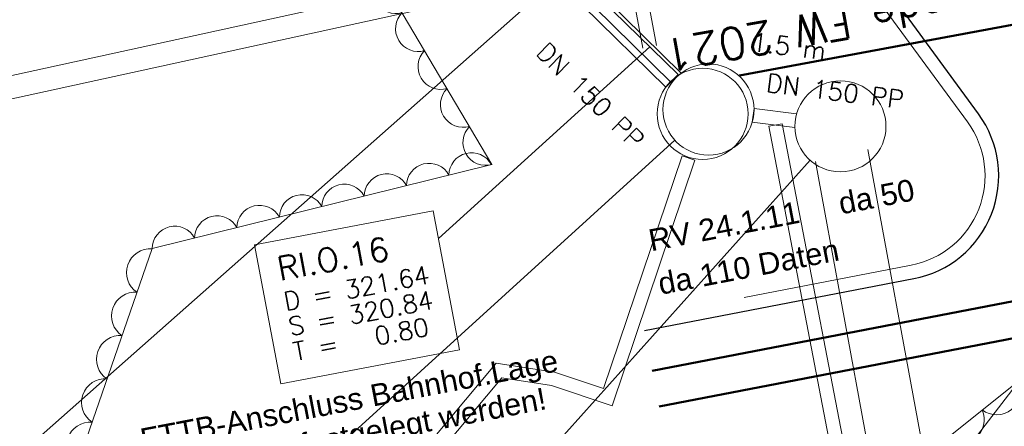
# Model space of a CAD drawing. Header units: metres. Extents: x -502 to 161, y -108 to 174.
# Tile 561 of 656: x -35.51 to -24.7, y -17.04 to -12.58. Entities that reach past the tile are written whole.
import ezdxf

# ---------------------------------------------------------------- set-up
doc = ezdxf.new("R2010")
doc.units = ezdxf.units.M
doc.header["$LTSCALE"] = 0.1
doc.linetypes.add('237', pattern=[93, 75, -18])
doc.linetypes.add('239', pattern=[93, 75, -18])
doc.layers.add('BRI32-005.03-5f06-Koordinierung Schemaplan 4 BA ZOB Teilbereich 2 Ost - Bahnhofsallee 2023-01-21', color=7, linetype='Continuous')
doc.styles.add('Arial', font='arial.ttf')
doc.styles.add('Txt', font='txt_____.ttf')

# ---------------------------------------------------------------- blocks, each defined once
blk = doc.blocks.new('ALG_00201')
at = {"color": 6, "linetype": 'Continuous', "lineweight": 20, "true_color": 0xff00ff, "transparency": 33554687, "flags": 128}
blk.add_lwpolyline([(-0.998, -0.003, -0.3419), (0.002, 0.772, -0.3419), (1.002, -0.003)], format="xyb", dxfattribs=at)

msp = doc.modelspace()

# ---------------------------------------------------------------- linework, layer by layer
at = {"layer": 'BRI32-005.03-5f06-Koordinierung Schemaplan 4 BA ZOB Teilbereich 2 Ost - Bahnhofsallee 2023-01-21', "color": 7, "linetype": 'Continuous', "lineweight": 20, "transparency": 33554687}
for p, q in [((-20.541, -11.355), (-31.744, -25.896)), ((-53.536, -17.107), (-30.11, -11.988)), ((-53.483, -17.351), (-30.06, -12.233)), ((-29.192, -12.286), (-28.281, -13.178)), ((-29.876, -12.365), (-35.863, -17.657)), ((-29.327, -12.424), (-28.416, -13.316)), ((-28.317, -13.898), (-35.416, -20.352)), ((-26.198, -14.002), (-23.428, -28.998)), ((-26.832, -14.118), (-34.887, -23.101)), ((-26.773, -14.133), (-24.008, -29.105))]:
    msp.add_line(p, q, dxfattribs=at)
at = {"layer": 'BRI32-005.03-5f06-Koordinierung Schemaplan 4 BA ZOB Teilbereich 2 Ost - Bahnhofsallee 2023-01-21', "color": 1, "linetype": 'Continuous', "lineweight": 20, "true_color": 0xff0000, "transparency": 33554687}
msp.add_line((-28.593, -12.873), (-30.912, -14.979), dxfattribs=at)
at = {"layer": 'BRI32-005.03-5f06-Koordinierung Schemaplan 4 BA ZOB Teilbereich 2 Ost - Bahnhofsallee 2023-01-21', "color": 7, "linetype": 'Continuous', "lineweight": 9, "transparency": 33554687}
for p, q in [((-28.281, -13.178), (-28.416, -13.316)), ((-27.286, -13.745), (-27.139, -13.717)), ((-28.238, -14.071), (-28.096, -14.119))]:
    msp.add_line(p, q, dxfattribs=at)
at = {"layer": 'BRI32-005.03-5f06-Koordinierung Schemaplan 4 BA ZOB Teilbereich 2 Ost - Bahnhofsallee 2023-01-21', "color": 6, "linetype": 'Continuous', "lineweight": 9, "true_color": 0xff00ff, "transparency": 33554687, "flags": 128}
msp.add_lwpolyline([(-30.99, -4.815), (-24.634, -10.653), (-23.754, -15.909), (-26.925, -18.45), (-33.761, -19.744), (-34.88, -17.471), (-34.057, -15.088), (-30.325, -14.164), (-34.278, -7.489), (-34.225, -5.351), (-30.99, -4.815)], dxfattribs=at)
at = {"layer": 'BRI32-005.03-5f06-Koordinierung Schemaplan 4 BA ZOB Teilbereich 2 Ost - Bahnhofsallee 2023-01-21', "color": 1, "linetype": '237', "lineweight": 20, "true_color": 0xff0000, "transparency": 33554687, "flags": 128}
msp.add_lwpolyline([(-34.773, -6.462, -0.414212), (-34.19, -6.863), (-34.156, -7.047, 0.297058), (-33.404, -7.839), (-28.905, -8.907, -0.178357), (-28.329, -9.289), (-25.103, -13.698, -0.550276), (-25.721, -15.27), (-28.678, -15.84)], format="xyb", dxfattribs=at)
at = {"layer": 'BRI32-005.03-5f06-Koordinierung Schemaplan 4 BA ZOB Teilbereich 2 Ost - Bahnhofsallee 2023-01-21', "color": 7, "linetype": 'Continuous', "lineweight": 30, "transparency": 33554687, "flags": 128}
msp.add_lwpolyline([(-28.649, -15.987), (-25.693, -15.418, 0.550276), (-24.982, -13.609), (-28.208, -9.201, 0.178357), (-28.87, -8.761), (-31.732, -8.081), (-31.732, -8.081, -0.297049), (-32.484, -7.29), (-32.484, -7.29)], format="xyb", dxfattribs=at)
at = {"layer": 'BRI32-005.03-5f06-Koordinierung Schemaplan 4 BA ZOB Teilbereich 2 Ost - Bahnhofsallee 2023-01-21', "color": 1, "linetype": 'Continuous', "lineweight": 13, "true_color": 0xff0000, "transparency": 33554687, "flags": 128}
for points in [[(-28.519, -12.859), (-29.187, -9.281), (-29.335, -9.309), (-28.667, -12.887)], [(-27.139, -13.717), (-26.286, -18.145), (-25.714, -18.445)], [(-27.286, -13.745), (-26.419, -18.244), (-25.784, -18.578)]]:
    msp.add_lwpolyline(points, dxfattribs=at)
at = {"layer": 'BRI32-005.03-5f06-Koordinierung Schemaplan 4 BA ZOB Teilbereich 2 Ost - Bahnhofsallee 2023-01-21', "color": 7, "linetype": '239', "lineweight": 13, "transparency": 33554687, "flags": 128}
for points in [[(-28.247, -13.162), (-29.096, -12.327), (-29.201, -12.434), (-28.352, -13.269)], [(-26.979, -13.609), (-27.447, -13.55), (-27.466, -13.699), (-26.998, -13.758)]]:
    msp.add_lwpolyline(points, dxfattribs=at)
at = {"layer": 'BRI32-005.03-5f06-Koordinierung Schemaplan 4 BA ZOB Teilbereich 2 Ost - Bahnhofsallee 2023-01-21', "color": 1, "linetype": 'Continuous', "lineweight": 50, "true_color": 0xff0000, "transparency": 33554687, "flags": 128}
msp.add_lwpolyline([(-27.607, -13.186), (-24.317, -12.578), (-24.22, -13.1), (-22.613, -12.803)], dxfattribs=at)
at = {"layer": 'BRI32-005.03-5f06-Koordinierung Schemaplan 4 BA ZOB Teilbereich 2 Ost - Bahnhofsallee 2023-01-21', "color": 7, "linetype": 'Continuous', "lineweight": 13, "transparency": 33554687, "flags": 128}
for points in [[(-26.979, -13.609), (-27.447, -13.55), (-27.466, -13.699), (-26.998, -13.758)], [(-32.934, -15.047), (-30.969, -14.674), (-30.68, -16.201), (-32.645, -16.574), (-32.934, -15.047)]]:
    msp.add_lwpolyline(points, dxfattribs=at)
at = {"layer": 'BRI32-005.03-5f06-Koordinierung Schemaplan 4 BA ZOB Teilbereich 2 Ost - Bahnhofsallee 2023-01-21', "color": 7, "linetype": 'Continuous', "lineweight": 20, "transparency": 33554687, "flags": 128}
for points in [[(-31.307, -17.575), (-30.279, -16.347), (-29.637, -16.444), (-29.1, -16.625), (-28.238, -14.071)], [(-31.192, -17.671), (-30.218, -16.508), (-29.673, -16.59), (-29.006, -16.815), (-28.096, -14.119)]]:
    msp.add_lwpolyline(points, dxfattribs=at)
at = {"layer": 'BRI32-005.03-5f06-Koordinierung Schemaplan 4 BA ZOB Teilbereich 2 Ost - Bahnhofsallee 2023-01-21', "color": 40, "linetype": 'Continuous', "lineweight": 50, "true_color": 0xffbf00, "transparency": 33554687, "flags": 128}
for points in [[(-13.099, -17.537), (-17.194, -18.325), (-17.953, -14.385), (-28.564, -16.429)], [(-13.024, -17.929), (-17.511, -18.794), (-18.27, -14.854), (-28.488, -16.822)]]:
    msp.add_lwpolyline(points, dxfattribs=at)
at = {"layer": 'BRI32-005.03-5f06-Koordinierung Schemaplan 4 BA ZOB Teilbereich 2 Ost - Bahnhofsallee 2023-01-21', "color": 1, "linetype": 'Continuous', "lineweight": 20, "true_color": 0xff0000, "transparency": 33554687, "flags": 128}
msp.add_lwpolyline([(-32.934, -15.047), (-30.969, -14.674), (-30.68, -16.201), (-32.645, -16.574), (-32.934, -15.047)], dxfattribs=at)
at = {"layer": 'BRI32-005.03-5f06-Koordinierung Schemaplan 4 BA ZOB Teilbereich 2 Ost - Bahnhofsallee 2023-01-21', "color": 7, "linetype": 'Continuous', "lineweight": 20, "transparency": 33554687}
for centre in [(-27.947, -13.562), (-28.011, -13.609), (-26.498, -13.746), (-26.498, -13.746)]:
    msp.add_circle(centre, 0.5, dxfattribs=at)

# ---------------------------------------------------------------- block references
at = {"layer": 'BRI32-005.03-5f06-Koordinierung Schemaplan 4 BA ZOB Teilbereich 2 Ost - Bahnhofsallee 2023-01-21', "color": 7, "transparency": 33554687}
for p, xscale, yscale, zscale, rotation in [((-31.434, -12.29), 0.2424143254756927, 0.2424143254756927, 0.2424143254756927, 120.6349639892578), ((-31.188, -12.707), 0.2424143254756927, 0.2424143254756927, 0.2424143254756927, 120.6349639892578), ((-30.941, -13.123), 0.2424143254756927, 0.2424143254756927, 0.2424143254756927, 120.6349639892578), ((-30.695, -13.539), 0.2424143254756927, 0.2424143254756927, 0.2424143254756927, 120.6349639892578), ((-30.448, -13.956), 0.2424143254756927, 0.2424143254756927, 0.2424143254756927, 120.6349639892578), ((-30.565, -14.223), 0.2403001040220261, 0.2403001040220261, 0.2403001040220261, 13.90268411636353), ((-31.031, -14.339), 0.2403001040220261, 0.2403001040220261, 0.2403001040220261, 13.90268411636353), ((-31.496, -14.454), 0.2403001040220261, 0.2403001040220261, 0.2403001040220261, 13.90268411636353), ((-31.962, -14.569), 0.2403001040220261, 0.2403001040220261, 0.2403001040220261, 13.90268411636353), ((-32.427, -14.684), 0.2403001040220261, 0.2403001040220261, 0.2403001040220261, 13.90268411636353), ((-32.893, -14.8), 0.2403001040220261, 0.2403001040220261, 0.2403001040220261, 13.90268411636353), ((-33.359, -14.915), 0.2403001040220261, 0.2403001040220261, 0.2403001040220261, 13.90268411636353), ((-33.824, -15.03), 0.2403001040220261, 0.2403001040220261, 0.2403001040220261, 13.90268411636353), ((-34.141, -15.33), 0.2521698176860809, 0.2521698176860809, 0.2521698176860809, 70.94177627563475), ((-34.305, -15.806), 0.2521698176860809, 0.2521698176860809, 0.2521698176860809, 70.94177627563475), ((-34.47, -16.282), 0.2521698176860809, 0.2521698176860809, 0.2521698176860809, 70.94177627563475), ((-34.634, -16.757), 0.2521698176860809, 0.2521698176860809, 0.2521698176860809, 70.94177627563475), ((-24.743, -16.701), 0.2539861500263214, 0.2539861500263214, 0.2539861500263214, 218.7150924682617), ((-25.139, -17.018), 0.2539861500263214, 0.2539861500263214, 0.2539861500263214, 218.7150924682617), ((-34.798, -17.233), 0.2521698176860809, 0.2521698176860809, 0.2521698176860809, 70.94177627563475)]:
    msp.add_blockref('ALG_00201', p, dxfattribs=dict(at, xscale=xscale, yscale=yscale, zscale=zscale, rotation=rotation))

# ---------------------------------------------------------------- texts
at = {"layer": 'BRI32-005.03-5f06-Koordinierung Schemaplan 4 BA ZOB Teilbereich 2 Ost - Bahnhofsallee 2023-01-21', "color": 7, "transparency": 33554687, "attachment_point": 1, "line_spacing_factor": 0.25}
for s, insert, char_height, rotation, style in [('Bauende FW 2021', (-24.157, -12.363), 0.35, 190.4654, 'Txt'), (' 1.5 m', (-27.595, -12.699), 0.2, 352.7631, 'Txt'), ('DN 150 PP', (-29.714, -12.806), 0.2, 315.4833, 'Txt'), ('DN 150 PP', (-27.296, -13.166), 0.2, 352.7631, 'Txt'), ('da 110 Daten', (-28.519, -15.36), 0.24, 10.9008, 'Arial')]:
    msp.add_mtext(s, dxfattribs=dict(at, insert=insert, char_height=char_height, rotation=rotation, style=style))
at = {"layer": 'BRI32-005.03-5f06-Koordinierung Schemaplan 4 BA ZOB Teilbereich 2 Ost - Bahnhofsallee 2023-01-21', "color": 1, "true_color": 0xff0000, "transparency": 33554687, "attachment_point": 1, "line_spacing_factor": 0.25}
for s, insert, char_height, rotation, style in [('da 50', (-26.537, -14.478), 0.24, 10.9008, 'Arial'), ('RV 24.1.11', (-28.623, -14.883), 0.24, 10.9008, 'Arial'), ('RI.O.16', (-32.701, -15.187), 0.26, 10.737, 'Txt'), ('D = 321.64', (-32.627, -15.574), 0.2, 10.737, 'Txt'), ('S = 320.84', (-32.575, -15.85), 0.2, 10.737, 'Txt'), ('T =   0.80', (-32.523, -16.125), 0.2, 10.737, 'Txt'), ('FTTB-Anschluss Bahnhof.Lage', (-34.204, -17.069), 0.24, 10.7978, 'Arial'), ('muss noch festgelegt werden!', (-34.132, -17.446), 0.24, 10.7978, 'Arial')]:
    msp.add_mtext(s, dxfattribs=dict(at, insert=insert, char_height=char_height, rotation=rotation, style=style))

doc.saveas('drawing.dxf')
